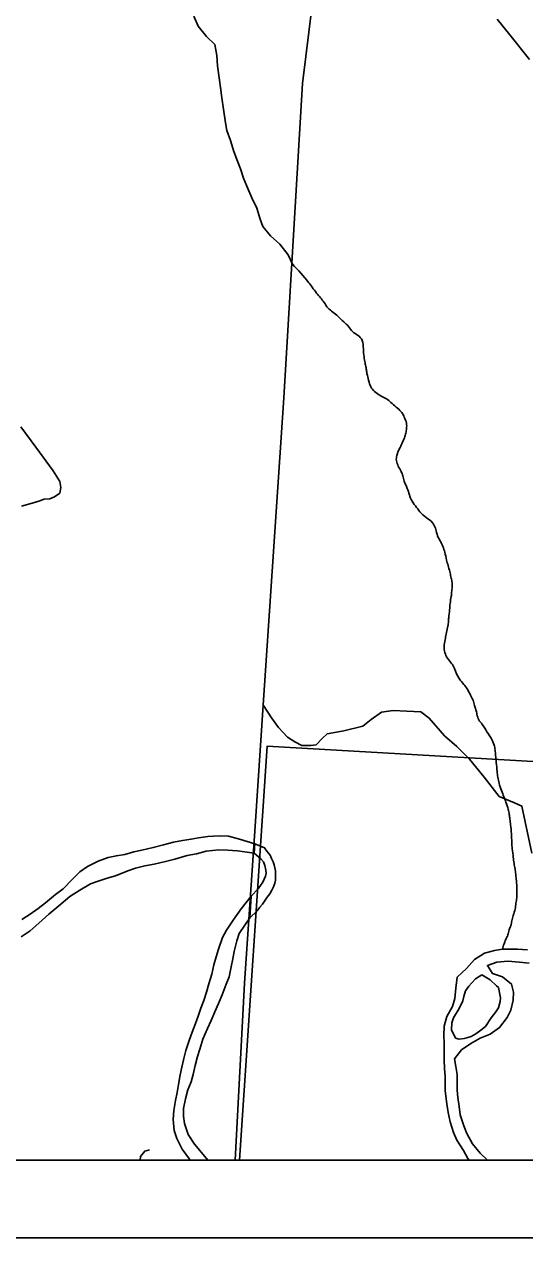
# Model space of a CAD drawing. Extents: x -8.2 to 34, y 0 to 22.
# Drawn here: x 3.876 to 4.523, y 14 to 15.567 of the extents above; entities that cross this region are included whole.
import ezdxf

# ---------------------------------------------------------------- set-up
doc = ezdxf.new("R2010")
doc.units = 0
for name, color, linetype in [('GM_X_Corporation', 7, 'Continuous'), ('GM_X_Major_River', 7, 'Continuous'), ('GM_X_Minor_River', 7, 'Continuous'), ('GM_X_Township_Road', 7, 'Continuous'), ('GM_X_Township_Text', 7, 'Continuous'), ('SH_Data', 7, 'Continuous')]:
    doc.layers.add(name, color=color, linetype=linetype)

msp = doc.modelspace()

# ---------------------------------------------------------------- linework, layer by layer
at = {"layer": 'GM_X_Corporation'}
msp.add_lwpolyline([(2.1, 20.9), (2.1, 14.1), (4.1481, 14.1), (4.1604, 14.3288), (4.1741, 14.5315), (4.1846, 14.6878), (4.2113, 15.0848), (4.2352, 15.4906), (4.2558, 15.6585), (4.2674, 15.658), (4.2922, 15.6569), (4.4152, 15.6505), (4.4836, 15.6492), (5.4088, 15.5882), (6.2987, 15.5287), (6.3333, 15.9036), (6.368, 16.4128), (6.4323, 17.3579)], dxfattribs=at)
for points in [[(4.1481, 14.1), (8.9, 14.1), (8.9, 15.3663), (8.5054, 15.392), (7.8479, 15.4343), (7.082, 15.4841), (6.7558, 15.5053), (6.7389, 15.5064), (6.2987, 15.5287), (5.4088, 15.5882), (4.4836, 15.6492), (4.4152, 15.6505), (4.2922, 15.6569), (4.2674, 15.658), (4.2558, 15.6585), (4.2352, 15.4906), (4.2113, 15.0848), (4.1846, 14.6878), (4.1741, 14.5315), (4.1604, 14.3288)], [(4.1538, 14.1), (5.1819, 14.1), (5.2132, 14.576), (4.1896, 14.6347)]]:
    msp.add_lwpolyline(points, close=True, dxfattribs=at)
at = {"layer": 'GM_X_Major_River'}
for p, q in [((4.1735, 14.5086), (4.1727, 14.4967)), ((4.169, 14.4412), (4.1671, 14.413))]:
    msp.add_line(p, q, dxfattribs=at)
for points in [[(4.1735, 14.5086), (4.1537, 14.5148), (4.1396, 14.5186), (4.1275, 14.519), (4.113, 14.5182), (4.1009, 14.5163), (4.0914, 14.5148), (4.0804, 14.5129), (4.0686, 14.5107), (4.0557, 14.5076), (4.0424, 14.5038), (4.0276, 14.5004), (4.0173, 14.4982), (4.0056, 14.4951), (3.9949, 14.4933), (3.9843, 14.491), (3.9714, 14.4864), (3.9573, 14.4796), (3.9474, 14.4724), (3.9379, 14.4633), (3.9258, 14.4508), (3.9159, 14.4432), (3.903, 14.4326), (3.8935, 14.425), (3.8832, 14.4178), (3.8726, 14.411)], [(3.8718, 14.3886), (3.8832, 14.3962), (3.8946, 14.4061), (3.9075, 14.4178), (3.9204, 14.4288), (3.9345, 14.4406), (3.9474, 14.4489), (3.9615, 14.4569), (3.9714, 14.4603), (3.9827, 14.4644), (3.9938, 14.4675), (4.0097, 14.4739), (4.0196, 14.4773), (4.0317, 14.4803), (4.0435, 14.4826), (4.0583, 14.486), (4.0701, 14.489), (4.0861, 14.4936), (4.0982, 14.4958), (4.1107, 14.4992), (4.1271, 14.5008), (4.1385, 14.5007), (4.1514, 14.4996), (4.1727, 14.4967)], [(4.1671, 14.413), (4.1769, 14.4223), (4.1803, 14.4268), (4.1834, 14.4306), (4.186, 14.4348), (4.1895, 14.4397), (4.1929, 14.4443), (4.1956, 14.4488), (4.1979, 14.4533), (4.1994, 14.4579), (4.2002, 14.4617), (4.2006, 14.4659), (4.2006, 14.4696), (4.2002, 14.4738), (4.1995, 14.4776), (4.1987, 14.4818), (4.1976, 14.4856), (4.1953, 14.4898), (4.1935, 14.4943), (4.1893, 14.4993), (4.1863, 14.5035), (4.1735, 14.5086)], [(4.1727, 14.4967), (4.1813, 14.4894), (4.1847, 14.4853), (4.1866, 14.4807), (4.1881, 14.4746), (4.1884, 14.4708), (4.1873, 14.467), (4.1858, 14.4629), (4.1842, 14.4591), (4.1812, 14.4549), (4.1781, 14.4508), (4.169, 14.4412)], [(4.169, 14.4412), (4.1559, 14.4248), (4.1456, 14.4101), (4.1372, 14.3972), (4.1319, 14.3877), (4.1266, 14.3729), (4.1239, 14.363), (4.1208, 14.3524), (4.1182, 14.3403), (4.1144, 14.3281), (4.1113, 14.3171), (4.1079, 14.3065), (4.1041, 14.2966), (4.1003, 14.286), (4.0968, 14.2765), (4.0926, 14.2655), (4.0888, 14.2549), (4.0847, 14.242), (4.082, 14.2314), (4.0793, 14.2204), (4.0774, 14.2105), (4.0751, 14.198), (4.0732, 14.1874), (4.0713, 14.1772), (4.069, 14.1643), (4.0682, 14.1525), (4.0694, 14.1385), (4.0731, 14.1282), (4.0796, 14.1142), (4.0894, 14.1013), (4.0905, 14.1)], [(4.113, 14.1), (4.1069, 14.1077), (4.0959, 14.121), (4.0876, 14.1335), (4.0827, 14.1476), (4.0815, 14.157), (4.0815, 14.1669), (4.0842, 14.1794), (4.0873, 14.1908), (4.0914, 14.2014), (4.0941, 14.2109), (4.0964, 14.2223), (4.0998, 14.234), (4.1025, 14.2435), (4.1063, 14.2564), (4.1124, 14.2701), (4.1173, 14.2807), (4.1219, 14.2917), (4.1269, 14.3023), (4.1314, 14.3137), (4.1368, 14.3274), (4.1406, 14.3368), (4.1432, 14.3497), (4.1452, 14.3604), (4.1471, 14.3698), (4.1505, 14.3835), (4.1535, 14.393), (4.1671, 14.413)], [(4.5263, 14.3717), (4.5134, 14.3728), (4.4937, 14.3727), (4.4835, 14.3708), (4.4706, 14.3677), (4.4578, 14.3593), (4.4472, 14.3479), (4.4351, 14.3365), (4.4336, 14.3225), (4.4321, 14.3089), (4.4291, 14.2986), (4.422, 14.2857), (4.4186, 14.2732), (4.4179, 14.2607), (4.4183, 14.2512), (4.4183, 14.2296), (4.4187, 14.2182), (4.4195, 14.2087), (4.4195, 14.1993), (4.4199, 14.1898), (4.4218, 14.1731), (4.4234, 14.1617), (4.4261, 14.1496), (4.4303, 14.136), (4.4348, 14.1261), (4.4432, 14.1125), (4.4489, 14.1023), (4.4506, 14.1)], [(4.4747, 14.1), (4.4746, 14.1001), (4.4651, 14.1092), (4.4549, 14.1213), (4.4477, 14.1345), (4.4439, 14.1447), (4.4393, 14.1587), (4.4378, 14.1694), (4.4362, 14.1811), (4.4354, 14.1906), (4.4354, 14.2107), (4.4335, 14.2213), (4.4316, 14.2311), (4.4406, 14.2425), (4.4527, 14.2509), (4.4648, 14.2578), (4.4777, 14.2631), (4.4901, 14.2715), (4.5, 14.2844), (4.5045, 14.2939), (4.5075, 14.3068), (4.5082, 14.317), (4.5055, 14.3276), (4.4938, 14.3371), (4.4809, 14.3412), (4.4744, 14.3518), (4.4866, 14.356), (4.5009, 14.3572), (4.5157, 14.3561), (4.5282, 14.3546)], [(4.4673, 14.3397), (4.459, 14.3343), (4.4541, 14.329), (4.4503, 14.3248), (4.4458, 14.3187), (4.4439, 14.3115), (4.4424, 14.3058), (4.4379, 14.296), (4.4303, 14.2842), (4.4284, 14.2774), (4.4277, 14.2683), (4.433, 14.2577)], [(4.433, 14.2577), (4.4379, 14.2566), (4.4444, 14.2573), (4.4478, 14.2581), (4.4531, 14.26), (4.4595, 14.2634), (4.4659, 14.268), (4.472, 14.2729), (4.4791, 14.284), (4.4852, 14.2916), (4.4886, 14.2969), (4.4908, 14.3052), (4.4912, 14.3098), (4.4885, 14.323), (4.4862, 14.3253), (4.4779, 14.3329), (4.4673, 14.3397)]]:
    msp.add_lwpolyline(points, dxfattribs=at)
at = {"layer": 'GM_X_Minor_River'}
msp.add_lwpolyline([(4.2224, 15.2572), (4.2168, 15.2693), (4.2058, 15.283), (4.1941, 15.2939), (4.1842, 15.306), (4.1804, 15.3155), (4.1762, 15.3295), (4.1698, 15.3432), (4.1633, 15.358), (4.1591, 15.3686), (4.155, 15.3803), (4.1512, 15.3906), (4.1466, 15.4031), (4.1424, 15.4171), (4.1375, 15.43), (4.1359, 15.4398), (4.1333, 15.4576), (4.131, 15.4724), (4.1294, 15.4857), (4.1279, 15.4952), (4.1256, 15.5134), (4.1245, 15.527), (4.1218, 15.541), (4.1112, 15.5516), (4.1006, 15.5649), (4.0949, 15.5778)], dxfattribs=at)
for points in [[(4.3318, 15.0903), (4.3256, 15.0958), (4.322, 15.1028), (4.3196, 15.112), (4.3183, 15.1177), (4.3174, 15.1238), (4.3161, 15.1299), (4.3148, 15.1376), (4.314, 15.1479), (4.3125, 15.1589), (4.3066, 15.1656), (4.3003, 15.17), (4.2948, 15.177), (4.2886, 15.1829), (4.2812, 15.19), (4.2746, 15.1955), (4.2683, 15.2007), (4.2632, 15.208), (4.2585, 15.2139), (4.2534, 15.2201), (4.2479, 15.2275), (4.2432, 15.2338), (4.2224, 15.2572)], [(4.4937, 14.3727), (4.4958, 14.3794), (4.4979, 14.3851), (4.5007, 14.3911), (4.5024, 14.3975), (4.5045, 14.4031), (4.5059, 14.4091), (4.5076, 14.4163), (4.5102, 14.4245), (4.5112, 14.4321), (4.5122, 14.4389), (4.5124, 14.4446), (4.5123, 14.4533), (4.5115, 14.4632), (4.5109, 14.4697), (4.51, 14.4762), (4.5087, 14.4835), (4.5078, 14.4915), (4.5063, 14.5022), (4.5058, 14.5105), (4.5043, 14.5334), (4.5034, 14.5406), (4.5025, 14.5467), (4.5012, 14.5532), (4.4981, 14.5625), (4.4956, 14.5694), (4.4925, 14.5775), (4.4894, 14.5871), (4.4877, 14.5947), (4.4869, 14.6023), (4.4857, 14.6138), (4.4849, 14.6229), (4.4843, 14.6298), (4.483, 14.6363), (4.4795, 14.6444), (4.4737, 14.6533), (4.4676, 14.663), (4.4632, 14.6688), (4.4608, 14.6761), (4.4595, 14.6819), (4.4578, 14.6876), (4.4557, 14.6941), (4.4525, 14.7007), (4.4482, 14.7088), (4.4439, 14.7147), (4.4377, 14.7221), (4.4317, 14.7352), (4.4281, 14.7418), (4.4226, 14.7484), (4.4194, 14.7558), (4.4182, 14.7634), (4.4196, 14.7721), (4.421, 14.7796), (4.4228, 14.7883), (4.4238, 14.7944), (4.4243, 14.8008), (4.4254, 14.811), (4.4261, 14.8193), (4.4275, 14.828), (4.4281, 14.8337), (4.4287, 14.8405), (4.4285, 14.8474), (4.4272, 14.8535), (4.4256, 14.8604), (4.4235, 14.8681), (4.4215, 14.8753), (4.4192, 14.8853), (4.4168, 14.8926), (4.4139, 14.8988), (4.41, 14.9065), (4.4076, 14.9149), (4.4048, 14.9215), (4.3975, 14.9286), (4.3886, 14.9357), (4.3828, 14.9431), (4.377, 14.9513), (4.3734, 14.9594), (4.3707, 14.9678), (4.3668, 14.9771), (4.3651, 14.984), (4.3627, 14.9897), (4.3591, 14.9967), (4.3567, 15.0032), (4.3573, 15.0104), (4.3606, 15.0191), (4.3638, 15.0254), (4.3671, 15.0333), (4.3689, 15.0393), (4.3698, 15.0453), (4.3697, 15.0522), (4.3669, 15.0599), (4.3637, 15.0657), (4.3582, 15.0712), (4.3511, 15.0775), (4.3452, 15.0826), (4.3389, 15.0859), (4.3318, 15.0903)]]:
    msp.add_spline(points, degree=3, dxfattribs=at)
at = {"layer": 'GM_X_Township_Road'}
for points in [[(4.4869, 15.574), (4.5034, 15.5535), (4.5288, 15.5217)], [(3.8722, 14.9447), (3.8857, 14.9487), (3.8901, 14.95), (3.8944, 14.9515), (3.9015, 14.9538), (3.9089, 14.9543), (3.9148, 14.9569), (3.9217, 14.9617), (3.923, 14.9691), (3.9215, 14.9766), (3.9131, 14.9903), (3.8906, 15.0209), (3.8712, 15.0475)], [(4.1848, 14.6872), (4.1954, 14.6716), (4.2043, 14.659), (4.2158, 14.6467), (4.2253, 14.6406), (4.2345, 14.6358), (4.2462, 14.6356), (4.2529, 14.6367), (4.2607, 14.6448), (4.2674, 14.6506), (4.2887, 14.6548), (4.3134, 14.6609), (4.3241, 14.6691), (4.3375, 14.6786), (4.3526, 14.6811), (4.3702, 14.6802), (4.3881, 14.6791), (4.3992, 14.671), (4.4188, 14.6484), (4.4347, 14.6345), (4.4512, 14.618), (4.4699, 14.5948), (4.4897, 14.5699), (4.5095, 14.5616), (4.519, 14.5574), (4.5319, 14.4968)], [(4.0253, 14.1), (4.026, 14.1049), (4.0314, 14.1116), (4.0374, 14.1134)]]:
    msp.add_lwpolyline(points, dxfattribs=at)
at = {"layer": 'GM_X_Township_Text'}
msp.add_lwpolyline([(8.9, 15.3663), (8.5054, 15.392), (7.8479, 15.4343), (7.082, 15.4841), (6.7558, 15.5053), (6.7389, 15.5064), (6.2987, 15.5287), (5.4088, 15.5882), (4.4836, 15.6492), (4.4152, 15.6505), (4.2922, 15.6569), (4.2674, 15.658), (4.2558, 15.6585), (4.2352, 15.4906), (4.2113, 15.0848), (4.1846, 14.6878), (4.1741, 14.5315), (4.1604, 14.3288), (4.1481, 14.1)], dxfattribs=at)
at = {"layer": 'SH_Data'}
for p, q in [((2.1, 14.1), (4.1481, 14.1)), ((4.1481, 14.1), (8.9, 14.1)), ((2, 14), (9, 14))]:
    msp.add_line(p, q, dxfattribs=at)

doc.saveas('drawing.dxf')
